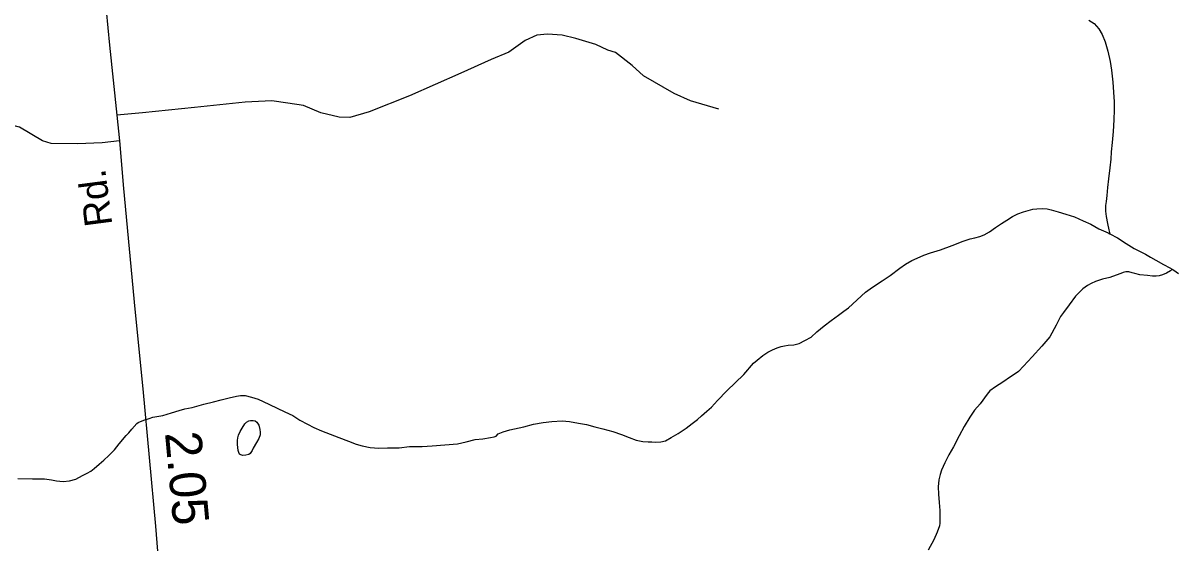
# Model space of a CAD drawing. Extents: x 2220236 to 2384410, y 720751 to 894131.
# Drawn here: x 2336042 to 2340031, y 858872 to 860671 of the extents above; entities that cross this region are included whole.
import ezdxf

# ---------------------------------------------------------------- set-up
doc = ezdxf.new("R2010")
doc.units = 0
for name, color, linetype in [('Exist Hydrographic Creek Single Shore', 7, 'Continuous'), ('Exist Hydrographic Misc Water Feature', 7, 'Continuous'), ('Exist Hydrographic Pond Under 1500 Sq Ft', 7, 'Continuous'), ('Exist Road Non-System Type 51', 7, 'Continuous'), ('Exist Road Non-System Type 51 Label', 7, 'Continuous'), ('Exist Road Secondary Mileage Hundredths English Label', 7, 'Continuous'), ('Exist Road Secondary Type 51 Attributed', 7, 'Continuous')]:
    doc.layers.add(name, color=color, linetype=linetype)

msp = doc.modelspace()

# ---------------------------------------------------------------- linework, layer by layer
at = {"layer": 'Exist Hydrographic Creek Single Shore'}
for points in [[(2339075.8, 859823.1), (2339095.6, 859837), (2339117.4, 859849.4), (2339135.5, 859857.4), (2339159.3, 859867.5), (2339181.3, 859875.6), (2339217, 859886.3), (2339257.1, 859901.1), (2339294.9, 859915.7), (2339319.5, 859924), (2339334.8, 859927.9), (2339352.6, 859931.9), (2339367.5, 859938.4), (2339386.4, 859948), (2339406.2, 859963), (2339427.9, 859977), (2339445.8, 859989.2), (2339465, 860001.5), (2339484, 860010.5), (2339503.7, 860017.8), (2339519.6, 860022.4), (2339535.5, 860026.4), (2339549.6, 860028.6), (2339569.6, 860028.7), (2339585.7, 860027.7), (2339599.6, 860025), (2339623.5, 860017.8), (2339649.8, 860009.7), (2339679.7, 860000.4), (2339710.1, 859986.9), (2339736.2, 859974.8), (2339764.5, 859958.6), (2339796.5, 859945.1), (2339802.2, 859942.1)], [(2339802.2, 859942.1), (2339828.7, 859927.7), (2339858.7, 859908.3), (2339887, 859890.7), (2339925.3, 859871), (2339943.4, 859860.9), (2339961.2, 859851.1), (2339987.7, 859835.8), (2340009.9, 859824.2), (2340018.3, 859819)], [(2336627.6, 859340.6), (2336667.5, 859352.7), (2336701, 859360.6), (2336727.3, 859367.6), (2336755.2, 859374.3), (2336780.3, 859380.3), (2336794.9, 859382.5), (2336811, 859382.5), (2336832.9, 859376.9), (2336855.2, 859369.6), (2336873.3, 859361.1), (2336895.3, 859351.5), (2336921.5, 859338.5), (2336947.9, 859326.4), (2336976, 859312.8), (2337000, 859297.4), (2337026.8, 859283), (2337048.3, 859271.5), (2337074.7, 859260.4), (2337104.7, 859248.5), (2337134.7, 859236.6), (2337168.7, 859224.8), (2337195.1, 859213.5), (2337215.3, 859207.7), (2337243.1, 859202.3), (2337273.4, 859200.2), (2337303.2, 859200.8), (2337343.3, 859201.5), (2337379.2, 859205.6), (2337423.1, 859206.4), (2337457.2, 859208.7), (2337501.1, 859211.2), (2337545.2, 859215.6), (2337575.1, 859221.8), (2337607, 859230.3), (2337632.8, 859233), (2337659.2, 859236.7), (2337672.6, 859239.5), (2337678.7, 859241.4), (2337686.6, 859249.3), (2337703, 859257.2), (2337726.4, 859264.1), (2337774.5, 859274.2), (2337808.3, 859282.8), (2337842.2, 859289.2), (2337872.3, 859292), (2337907.3, 859294.4), (2337932.3, 859292.2), (2337964.4, 859286.9), (2337992.2, 859281.5), (2338020.4, 859273.5), (2338047.9, 859267.4), (2338083.1, 859257.3), (2338112.7, 859247), (2338138.8, 859236.6), (2338163.7, 859227.8), (2338186.9, 859223.8), (2338205, 859221.9), (2338217.2, 859221.8), (2338231.6, 859220.7), (2338249, 859222.1), (2338264.9, 859226), (2338284.8, 859236.7), (2338308.9, 859250.8), (2338336.3, 859269.3), (2338357.7, 859285), (2338376.1, 859299.5), (2338390.1, 859311.6), (2338407.8, 859328), (2338423.6, 859342.5), (2338445.3, 859364.7), (2338477.1, 859398.8), (2338536.1, 859455.4), (2338569.7, 859494.5), (2338582, 859504.9), (2338601.4, 859520.4), (2338619.3, 859532.6), (2338635.4, 859540.8), (2338651.2, 859547.1), (2338665.1, 859551.9), (2338677.2, 859554), (2338688.9, 859556.2), (2338709.2, 859557.7), (2338727.1, 859562.7), (2338747, 859572.3), (2338768.8, 859584.7), (2338788.4, 859602.9), (2338814.2, 859623.7), (2338838, 859641.7), (2338863.9, 859660.2), (2338882, 859674), (2338897.6, 859686.1), (2338956.8, 859739.4), (2338980.7, 859757.5), (2339014.6, 859779.6), (2339042.4, 859797.8), (2339075.8, 859823.1)], [(2340018.3, 859819), (2340012, 859813.8), (2339998.2, 859805.7), (2339984.3, 859799.5), (2339972.9, 859796.4), (2339962.2, 859795.3), (2339949.4, 859795.5), (2339932.2, 859797.4), (2339906.2, 859800.3), (2339888.3, 859804.5), (2339880, 859806.7), (2339868, 859810.2), (2339858.2, 859809.8), (2339848.1, 859807.7), (2339840.7, 859804.2), (2339824.2, 859798.6), (2339802.5, 859791.1), (2339776.5, 859785.1), (2339752.5, 859776.9), (2339737.4, 859769.7), (2339724.5, 859762.6), (2339708.9, 859751.2), (2339696.9, 859740.2), (2339683.1, 859725.5), (2339661.3, 859696), (2339641.7, 859669.6), (2339631.8, 859655.5), (2339616.3, 859625.3), (2339594.6, 859585), (2339567.1, 859552.7), (2339533.4, 859515.9), (2339503.9, 859483.5), (2339486.3, 859465.7), (2339482.1, 859462.2), (2339458.5, 859447.2), (2339432.6, 859429), (2339406.7, 859412.2), (2339386.9, 859398.3), (2339377.5, 859387.4), (2339353.6, 859353.6), (2339333.9, 859331.5), (2339318.1, 859307.8), (2339298.4, 859274.9), (2339280.7, 859243), (2339261.3, 859204.4), (2339245.7, 859176.9), (2339231.4, 859149), (2339220.3, 859124), (2339215, 859109), (2339210.8, 859090.1), (2339208.8, 859066.1), (2339209.2, 859041.5), (2339211.7, 859012), (2339213.8, 858984.2), (2339214.3, 858955.7), (2339213.6, 858940.9), (2339212.7, 858931.6), (2339204.7, 858910), (2339193.3, 858883.3), (2339173.5, 858847.3)], [(2340018.3, 859819), (2340024, 859815.9), (2340040.2, 859804.1)]]:
    msp.add_lwpolyline(points, dxfattribs=at)
at = {"layer": 'Exist Hydrographic Misc Water Feature'}
for points in [[(2339729.7, 860680.9), (2339747.9, 860669.5), (2339764, 860651.1), (2339776.3, 860631.3), (2339786.6, 860605.4), (2339795.1, 860573.6), (2339803.5, 860537.9), (2339808, 860507.8), (2339812.3, 860466), (2339814.7, 860431.6), (2339817, 860398.3), (2339817.2, 860371), (2339815.7, 860335.8), (2339814.4, 860295.4), (2339810.7, 860257.5), (2339807, 860225.5), (2339805.5, 860199.9), (2339801.8, 860169.5), (2339798.1, 860131.6), (2339794.7, 860101.9), (2339792.2, 860073.9), (2339789.1, 860053.1), (2339787.4, 860039.3), (2339787.6, 860019.6), (2339789.9, 860001.6), (2339794.2, 859977.2), (2339798.4, 859955), (2339802.2, 859942.1)], [(2336024.6, 859095), (2336074.5, 859093.8), (2336098.4, 859094.1), (2336116.5, 859093.8), (2336140.6, 859090.9), (2336158.5, 859086.7), (2336180.5, 859085), (2336202.4, 859087.5), (2336224.5, 859093.3), (2336248.3, 859105.8), (2336264.4, 859114), (2336276.2, 859121.1), (2336288.7, 859129.8), (2336305.8, 859144.3), (2336321.6, 859159), (2336339.6, 859175.2), (2336359.2, 859195), (2336375.1, 859215.4), (2336398.5, 859244.2), (2336408.7, 859253.5), (2336418.3, 859266.4), (2336436.2, 859285.8), (2336440, 859288.6), (2336460.1, 859296.6), (2336478.5, 859303.3), (2336491.8, 859307.1), (2336526, 859313.4), (2336555.9, 859321.9), (2336581.8, 859330.5), (2336601.5, 859336.2), (2336627.6, 859340.6)]]:
    msp.add_lwpolyline(points, dxfattribs=at)
at = {"layer": 'Exist Hydrographic Pond Under 1500 Sq Ft'}
msp.add_lwpolyline([(2336850.5, 859220), (2336838.5, 859199.9), (2336834.6, 859192.1), (2336828.4, 859182), (2336823, 859177.9), (2336812.9, 859175.8), (2336803.1, 859175.4), (2336795.5, 859176.8), (2336790.8, 859179.8), (2336788.9, 859184.7), (2336786.7, 859191.8), (2336784.5, 859213.1), (2336784.2, 859227.2), (2336785.8, 859236.1), (2336788.1, 859245.4), (2336793.5, 859257.7), (2336799.9, 859269.5), (2336809.5, 859284), (2336815.5, 859289.8), (2336823.5, 859294.4), (2336829.7, 859296.3), (2336838.9, 859295.7), (2336845.5, 859294.3), (2336851.5, 859290.6), (2336857.6, 859280.1), (2336861.8, 859264.8), (2336862.8, 859255.7), (2336862.2, 859246.8), (2336858.1, 859234.1), (2336850.5, 859220)], dxfattribs=at)
at = {"layer": 'Exist Road Non-System Type 51'}
for points in [[(2338449.9, 860373.2), (2338351.6, 860402), (2338295.4, 860427.3), (2338188.7, 860488), (2338150.2, 860523.6), (2338091.7, 860568.9), (2338065.6, 860576.6), (2338023.4, 860596.1), (2337955.3, 860617.1), (2337907, 860628.6), (2337857, 860631.9), (2337819.8, 860628.6), (2337779.6, 860610.1), (2337722.6, 860569.9), (2337662.3, 860544.7), (2337556.7, 860497.8), (2337379.1, 860419), (2337240, 860363.6), (2337172.9, 860343.5), (2337136.1, 860345.2), (2337072.4, 860360.3), (2337012, 860385.4), (2336958.4, 860393.8), (2336903.1, 860402.2), (2336810.9, 860397.2), (2336634.9, 860378.7), (2336455.6, 860360.3), (2336366.9, 860351.6)], [(2336376, 860263), (2336315.7, 860256.3), (2336230.2, 860252.9), (2336139.7, 860254.6), (2336109.5, 860263), (2336029.6, 860310.1), (2335963.2, 860327.4), (2335881.3, 860340.4), (2335829.3, 860323.7), (2335789.7, 860295.3), (2335700.3, 860238.2)]]:
    msp.add_lwpolyline(points, dxfattribs=at)
at = {"layer": 'Exist Road Secondary Type 51 Attributed'}
msp.add_lwpolyline([(2336412.7, 862595.3), (2336337.2, 862503.1), (2336293.7, 862434.3), (2336258.5, 862365.6), (2336236.7, 862298.5), (2336223.3, 862251.5), (2336211.5, 862182.8), (2336206.5, 862125.8), (2336204.8, 862000), (2336219.9, 861830.6), (2336240.3, 861661.6), (2336250.3, 861517.4), (2336280.5, 861229), (2336303.7, 860961.2), (2336323.9, 860775.5), (2336341.9, 860593.8), (2336366.9, 860351.6), (2336376, 860263), (2336390, 860098.5), (2336428.9, 859681.1), (2336456.5, 859406), (2336500, 858930.3), (2336507.6, 858844.2)], dxfattribs=at)

# ---------------------------------------------------------------- texts
at = {"layer": 'Exist Road Non-System Type 51 Label'}
msp.add_text('Rd.', height=95, rotation=97.4314, dxfattribs=at).set_placement((2336351.6, 859973.2))
at = {"layer": 'Exist Road Secondary Mileage Hundredths English Label'}
msp.add_text('2.05', height=125, rotation=275.233, dxfattribs=at).set_placement((2336533.2, 859253))

doc.saveas('drawing.dxf')
